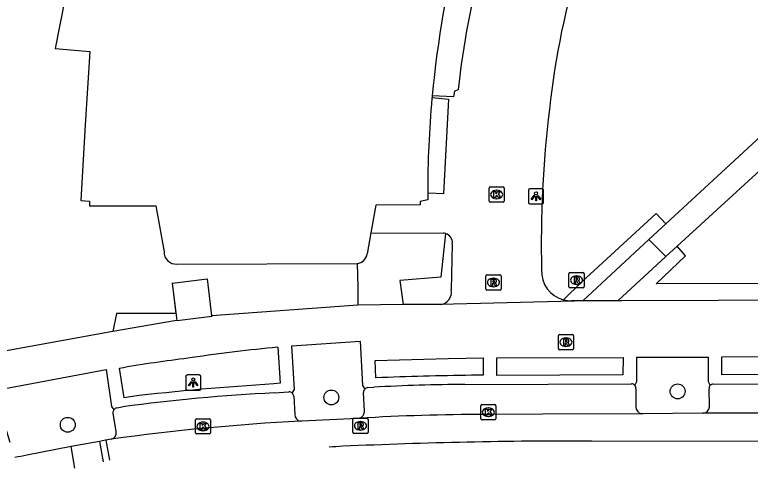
# Model space of a CAD drawing. Extents: x 159265 to 160143, y 383413 to 384319.
# Drawn here: x 160049.81 to 160098.25, y 383755.35 to 383785.23 of the extents above; entities that cross this region are included whole.
import ezdxf

# ---------------------------------------------------------------- set-up
doc = ezdxf.new("R2010")
doc.units = 0
for name, color, linetype in [('IMGEO_Boom', 7, 'Continuous'), ('IMGEO_Groenvoorziening', 7, 'Continuous'), ('IMGEO_Haag', 7, 'Continuous'), ('IMGEO_Kolk', 7, 'Continuous'), ('IMGEO_Lage_trafo', 7, 'Continuous'), ('IMGEO_Lichtpunt', 7, 'Continuous'), ('IMGEO_Pand', 7, 'Continuous'), ('IMGEO_Parkeervlak_open', 7, 'Continuous'), ('IMGEO_Rijbaan_lokaal_gesloten', 7, 'Continuous'), ('IMGEO_Rijbaan_lokaal_open', 7, 'Continuous'), ('IMGEO_Rioolput', 7, 'Continuous'), ('IMGEO_Voetpad_halfverhard', 7, 'Continuous'), ('IMGEO_Voetpad_open', 7, 'Continuous')]:
    doc.layers.add(name, color=color, linetype=linetype)

msp = doc.modelspace()

# ---------------------------------------------------------------- linework, layer by layer
at = {"layer": 'IMGEO_Boom'}
for centre in [(160070.662, 383760.017), (160093.466, 383760.414), (160053.301, 383758.216)]:
    msp.add_circle(centre, 0.489, dxfattribs=at)
at = {"layer": 'IMGEO_Groenvoorziening'}
for points in [[(160078.182, 383770.816), (160077.869, 383767.934), (160075.163, 383767.718), (160075.396, 383766.151)], [(160072.357, 383768.845), (160072.397, 383767.279), (160072.403, 383766.095)]]:
    msp.add_lwpolyline(points, dxfattribs=at)
at = {"layer": 'IMGEO_Haag'}
for points in [[(160133.763, 383773.796), (160132.826, 383773.1), (160136.739, 383768.877), (160135.904, 383768.059), (160134.071, 383767.597), (160092.056, 383767.511), (160093.98, 383769.348), (160093.432, 383769.993)], [(160092.69, 383771.451), (160092.055, 383772.143), (160087.158, 383767.623), (160085.956, 383766.445)]]:
    msp.add_lwpolyline(points, dxfattribs=at)
at = {"layer": 'IMGEO_Kolk'}
for p, q in [((160081.05, 383772.958), (160081.05, 383773.81)), ((160081.125, 383773.884), (160081.977, 383773.884)), ((160081.538, 383773.664), (160081.563, 383773.664)), ((160082.051, 383773.81), (160082.051, 383772.958)), ((160081.561, 383773.104), (160081.536, 383773.104)), ((160081.977, 383772.884), (160081.125, 383772.884)), ((160080.574, 383759.545), (160081.426, 383759.545)), ((160080.499, 383758.619), (160080.499, 383759.471)), ((160080.987, 383759.325), (160081.012, 383759.325)), ((160081.5, 383759.471), (160081.5, 383758.619)), ((160061.783, 383758.61), (160062.635, 383758.61)), ((160081.01, 383758.765), (160080.985, 383758.765)), ((160061.708, 383757.684), (160061.708, 383758.536)), ((160062.196, 383758.39), (160062.221, 383758.39)), ((160062.709, 383758.536), (160062.709, 383757.684)), ((160081.426, 383758.545), (160080.574, 383758.545)), ((160062.635, 383757.61), (160061.783, 383757.61)), ((160062.219, 383757.83), (160062.194, 383757.83))]:
    msp.add_line(p, q, dxfattribs=at)
for points in [[(160081.05, 383772.958), (160081.05, 383773.81)], [(160081.125, 383773.884), (160081.977, 383773.884)], [(160081.371, 383773.584), (160081.494, 383773.584), (160081.494, 383773.433), (160081.624, 383773.584), (160081.788, 383773.584), (160081.642, 383773.433), (160081.795, 383773.184), (160081.643, 383773.184), (160081.558, 383773.348), (160081.494, 383773.281), (160081.494, 383773.184), (160081.371, 383773.184), (160081.371, 383773.584)], [(160082.051, 383773.81), (160082.051, 383772.958)], [(160081.977, 383772.884), (160081.125, 383772.884)], [(160080.574, 383759.545), (160081.426, 383759.545)], [(160080.499, 383758.619), (160080.499, 383759.471)], [(160080.82, 383759.245), (160080.943, 383759.245), (160080.943, 383759.094), (160081.073, 383759.245), (160081.237, 383759.245), (160081.091, 383759.094), (160081.244, 383758.845), (160081.092, 383758.845), (160081.007, 383759.009), (160080.943, 383758.942), (160080.943, 383758.845), (160080.82, 383758.845), (160080.82, 383759.245)], [(160081.5, 383759.471), (160081.5, 383758.619)], [(160061.783, 383758.61), (160062.635, 383758.61)], [(160061.708, 383757.684), (160061.708, 383758.536)], [(160062.029, 383758.31), (160062.152, 383758.31), (160062.152, 383758.159), (160062.282, 383758.31), (160062.446, 383758.31), (160062.3, 383758.159), (160062.453, 383757.91), (160062.301, 383757.91), (160062.216, 383758.074), (160062.152, 383758.007), (160062.152, 383757.91), (160062.029, 383757.91), (160062.029, 383758.31)], [(160062.709, 383758.536), (160062.709, 383757.684)], [(160081.426, 383758.545), (160080.574, 383758.545)], [(160062.635, 383757.61), (160061.783, 383757.61)]]:
    msp.add_lwpolyline(points, dxfattribs=at)
for centre, start, end in [((160081.127, 383773.808), 91.552, 178.448), ((160081.127, 383773.808), 91.552, 178.448), ((160081.975, 383773.808), 1.552, 88.448), ((160081.975, 383773.808), 1.552, 88.448), ((160081.127, 383772.96), 181.552, 268.448), ((160081.127, 383772.96), 181.552, 268.448), ((160081.975, 383772.96), 271.552, 358.448), ((160081.975, 383772.96), 271.552, 358.448), ((160080.576, 383759.469), 91.552, 178.448), ((160080.576, 383759.469), 91.552, 178.448), ((160081.424, 383759.469), 1.552, 88.448), ((160081.424, 383759.469), 1.552, 88.448), ((160061.785, 383758.534), 91.552, 178.448), ((160061.785, 383758.534), 91.552, 178.448), ((160062.633, 383758.534), 1.552, 88.448), ((160062.633, 383758.534), 1.552, 88.448), ((160080.576, 383758.621), 181.552, 268.448), ((160080.576, 383758.621), 181.552, 268.448), ((160081.424, 383758.621), 271.552, 358.448), ((160081.424, 383758.621), 271.552, 358.448), ((160061.785, 383757.686), 181.552, 268.448), ((160061.785, 383757.686), 181.552, 268.448), ((160062.633, 383757.686), 271.552, 358.448), ((160062.633, 383757.686), 271.552, 358.448)]:
    msp.add_arc(centre, 0.0765, start, end, dxfattribs=at)
for centre, major_axis, ratio, start_param, end_param in [((160081.537, 383773.384), (-0.387, 0.002), 0.722429, 4.712389, 7.853982), ((160081.562, 383773.384), (-0.39, 0.002), 0.717154, 1.570796, 4.712389), ((160080.986, 383759.045), (-0.387, 0.002), 0.722429, 4.712389, 7.853982), ((160081.011, 383759.045), (-0.39, 0.002), 0.717154, 1.570796, 4.712389), ((160062.195, 383758.11), (-0.387, 0.002), 0.722429, 4.712389, 7.853982), ((160062.22, 383758.11), (-0.39, 0.002), 0.717154, 1.570796, 4.712389)]:
    msp.add_ellipse(centre, major_axis=major_axis, ratio=ratio, start_param=start_param, end_param=end_param, dxfattribs=at)
at = {"layer": 'IMGEO_Lage_trafo'}
for points in [[(160060.205, 383767.544), (160060.204, 383767.552), (160062.482, 383767.831), (160062.777, 383765.394)], [(160060.499, 383765.095), (160060.205, 383767.544)], [(160062.777, 383765.394), (160062.784, 383765.34), (160060.502, 383765.067), (160060.499, 383765.095)]]:
    msp.add_lwpolyline(points, dxfattribs=at)
at = {"layer": 'IMGEO_Lichtpunt'}
for p, q in [((160083.644, 383773.668), (160083.644, 383772.861)), ((160083.644, 383773.668), (160083.644, 383772.861)), ((160084.546, 383773.763), (160083.738, 383773.763)), ((160084.546, 383773.763), (160083.738, 383773.763)), ((160084.64, 383772.861), (160084.64, 383773.668)), ((160084.64, 383772.861), (160084.64, 383773.668)), ((160083.738, 383772.767), (160084.546, 383772.767)), ((160083.738, 383772.767), (160084.546, 383772.767)), ((160061.968, 383761.496), (160061.16, 383761.496)), ((160061.968, 383761.496), (160061.16, 383761.496)), ((160061.066, 383761.401), (160061.066, 383760.594)), ((160061.066, 383761.401), (160061.066, 383760.594)), ((160062.062, 383760.594), (160062.062, 383761.401)), ((160062.062, 383760.594), (160062.062, 383761.401)), ((160061.16, 383760.5), (160061.968, 383760.5)), ((160061.16, 383760.5), (160061.968, 383760.5))]:
    msp.add_line(p, q, dxfattribs=at)
for points in [[(160084.018, 383773.332), (160084.057, 383773.304), (160083.869, 383773.042), (160083.831, 383773.069), (160084.018, 383773.332)], [(160084.12, 383773.284), (160084.167, 383773.284), (160084.167, 383772.962), (160084.12, 383772.962), (160084.12, 383773.284)], [(160084.23, 383773.304), (160084.268, 383773.331), (160084.455, 383773.069), (160084.416, 383773.041), (160084.23, 383773.304)], [(160061.44, 383761.065), (160061.479, 383761.037), (160061.291, 383760.775), (160061.253, 383760.802), (160061.44, 383761.065)], [(160061.542, 383761.017), (160061.589, 383761.017), (160061.589, 383760.695), (160061.542, 383760.695), (160061.542, 383761.017)], [(160061.652, 383761.037), (160061.69, 383761.064), (160061.877, 383760.802), (160061.838, 383760.774), (160061.652, 383761.037)]]:
    msp.add_lwpolyline(points, dxfattribs=at)
for centre in [(160084.143, 383773.466), (160061.565, 383761.199)]:
    msp.add_circle(centre, 0.0994, dxfattribs=at)
for centre, start, end in [((160083.738, 383773.668), 90, 180), ((160083.738, 383773.668), 90, 180), ((160084.546, 383773.668), 0, 90), ((160084.546, 383773.668), 0, 90), ((160083.738, 383772.861), 180, 270), ((160083.738, 383772.861), 180, 270), ((160084.546, 383772.861), 270, 0), ((160084.546, 383772.861), 270, 360), ((160061.16, 383761.401), 90, 180), ((160061.16, 383761.401), 90, 180), ((160061.968, 383761.401), 0, 90), ((160061.968, 383761.401), 0, 90), ((160061.16, 383760.594), 180, 270), ((160061.16, 383760.594), 180, 270), ((160061.968, 383760.594), 270, 0), ((160061.968, 383760.594), 270, 360)]:
    msp.add_arc(centre, 0.0946, start, end, dxfattribs=at)
at = {"layer": 'IMGEO_Pand'}
for points in [[(159992.595, 383835.195), (160000.022, 383831.198), (160027.491, 383816.416), (160026.227, 383813.961), (160033.144, 383810.211), (160034.472, 383812.599), (160050.306, 383804.086), (160050.952, 383805.291), (160058.577, 383801.316), (160057.915, 383798.988), (160055.712, 383799.6), (160053.434, 383787.918), (160052.477, 383783.01), (160054.744, 383782.801), (160054.452, 383777.987), (160054.152, 383772.996), (160054.726, 383772.953), (160054.726, 383772.646), (160059.099, 383772.648), (160059.647, 383769.609)], [(160077.305, 383779.892), (160077.295, 383779.783)], [(160077.295, 383779.783), (160077.289, 383779.725)], [(160077.01, 383773.475), (160077.012, 383773.03), (160076.516, 383772.936), (160076.515, 383772.717), (160073.582, 383772.695), (160073.262, 383770.855)], [(160073.262, 383770.855), (160073.021, 383769.473)], [(160060.483, 383768.805), (160072.357, 383768.845)]]:
    msp.add_lwpolyline(points, dxfattribs=at)
for centre, radius, start, end in [((160145.465, 383773.572), 68.453, 156.29731, 174.70227), ((160144.865, 383773.577), 67.855, 174.80174, 180.08628), ((160060.423, 383769.579), 0.776, 177.7767, 274.4589), ((160072.286, 383769.585), 0.743, 275.4739, 351.334)]:
    msp.add_arc(centre, radius, start, end, dxfattribs=at)
at = {"layer": 'IMGEO_Parkeervlak_open'}
for points in [[(160090.723, 383760.588), (160090.717, 383759.402)], [(160095.557, 383759.4), (160095.536, 383760.598)], [(160068.186, 383760.093), (160068.258, 383758.881)], [(160072.847, 383759.114), (160072.773, 383760.353)], [(160056.48, 383757.763), (160056.28, 383758.981)]]:
    msp.add_lwpolyline(points, dxfattribs=at)
for centre, radius, start, end in [((160073.143, 383760.31), 0.372, 136.2336, 173.4412), ((160090.404, 383760.604), 0.319, 357.1178, 38.7946), ((160095.815, 383760.612), 0.279, 136.6143, 182.8845), ((160067.868, 383760.068), 0.319, 4.4854, 45.6719), ((160056.605, 383759.012), 0.327, 142.7832, 185.5244), ((160072.368, 383759.106), 0.479, 287.6002, 0.905), ((160091.201, 383759.413), 0.484, 181.2556, 255.8811), ((160095.103, 383759.426), 0.455, 278.0181, 356.7538), ((160068.694, 383758.883), 0.436, 180.3092, 260.2717), ((160056.049, 383757.689), 0.438, 285.5285, 9.7986)]:
    msp.add_arc(centre, radius, start, end, dxfattribs=at)
at = {"layer": 'IMGEO_Rijbaan_lokaal_gesloten'}
for points in [[(160087.79, 383757.142), (160131.744, 383757.205), (160131.711, 383759.048)], [(160131.512, 383759.047), (160110.455, 383758.987), (160095.166, 383758.975)], [(160072.513, 383758.65), (160072.413, 383758.629), (160068.717, 383758.448), (160068.62, 383758.454)], [(160091.083, 383758.943), (160084.588, 383758.917), (160080.749, 383758.895)], [(160095.166, 383758.975), (160095.101, 383758.971), (160091.166, 383758.929), (160091.083, 383758.943)], [(160056.166, 383757.267), (160055.814, 383757.201)], [(160055.814, 383757.201), (160056.05, 383755.879)], [(160053.517, 383756.783), (160050.611, 383756.209)]]:
    msp.add_lwpolyline(points, dxfattribs=at)
for centre, radius, start, end in [((160080.855, 383616.782), 142.113, 90.04268, 93.36512), ((160076.178, 383613.227), 145.424, 92.97919, 97.90972), ((160086.563, 383426.778), 330.366, 89.78718, 92.62735), ((160079.801, 383586.966), 170.038, 92.82556, 93.13312), ((160059.814, 383703.535), 53.472, 99.9103, 100.7871)]:
    msp.add_arc(centre, radius, start, end, dxfattribs=at)
at = {"layer": 'IMGEO_Rijbaan_lokaal_open'}
for points in [[(160055.387, 383757.123), (160053.517, 383756.783)], [(160055.814, 383757.201), (160055.791, 383757.197), (160055.387, 383757.123)], [(160055.387, 383757.123), (160055.636, 383755.783)], [(160053.776, 383755.35), (160053.517, 383756.783)]]:
    msp.add_lwpolyline(points, dxfattribs=at)
at = {"layer": 'IMGEO_Rioolput'}
for p, q in [((160086.386, 383768.244), (160087.238, 383768.244)), ((160080.836, 383767.165), (160080.836, 383768.017)), ((160080.911, 383768.091), (160081.763, 383768.091)), ((160081.324, 383767.871), (160081.349, 383767.871)), ((160081.837, 383768.017), (160081.837, 383767.165)), ((160086.311, 383767.318), (160086.311, 383768.17)), ((160086.799, 383768.024), (160086.824, 383768.024)), ((160087.312, 383768.17), (160087.312, 383767.318)), ((160081.347, 383767.311), (160081.322, 383767.311)), ((160086.822, 383767.464), (160086.797, 383767.464)), ((160081.763, 383767.091), (160080.911, 383767.091)), ((160087.238, 383767.244), (160086.386, 383767.244)), ((160085.613, 383763.235), (160085.613, 383764.087)), ((160085.688, 383764.161), (160086.54, 383764.161)), ((160086.101, 383763.941), (160086.126, 383763.941)), ((160086.614, 383764.087), (160086.614, 383763.235)), ((160086.54, 383763.161), (160085.688, 383763.161)), ((160086.124, 383763.381), (160086.099, 383763.381)), ((160072.078, 383757.723), (160072.078, 383758.575)), ((160072.153, 383758.649), (160073.005, 383758.649)), ((160073.079, 383758.575), (160073.079, 383757.723)), ((160072.566, 383758.429), (160072.591, 383758.429)), ((160073.005, 383757.649), (160072.153, 383757.649)), ((160072.589, 383757.869), (160072.564, 383757.869))]:
    msp.add_line(p, q, dxfattribs=at)
for points in [[(160086.386, 383768.244), (160087.238, 383768.244)], [(160080.836, 383767.165), (160080.836, 383768.017)], [(160080.911, 383768.091), (160081.763, 383768.091)], [(160081.425, 383767.789), (160081.173, 383767.791), (160081.173, 383767.391)], [(160081.837, 383768.017), (160081.837, 383767.165)], [(160086.311, 383767.318), (160086.311, 383768.17)], [(160086.9, 383767.942), (160086.648, 383767.944), (160086.648, 383767.544)], [(160086.826, 383767.863), (160086.772, 383767.863), (160086.772, 383767.782)], [(160086.772, 383767.782), (160086.824, 383767.782)], [(160087.312, 383768.17), (160087.312, 383767.318)], [(160081.173, 383767.391), (160081.297, 383767.391), (160081.297, 383767.553), (160081.308, 383767.553)], [(160081.351, 383767.71), (160081.297, 383767.71), (160081.297, 383767.629)], [(160081.297, 383767.629), (160081.349, 383767.629)], [(160081.355, 383767.524), (160081.426, 383767.391), (160081.566, 383767.391), (160081.501, 383767.517)], [(160086.648, 383767.544), (160086.772, 383767.544), (160086.772, 383767.706), (160086.783, 383767.706)], [(160086.83, 383767.677), (160086.901, 383767.544), (160087.041, 383767.544), (160086.976, 383767.67)], [(160081.763, 383767.091), (160080.911, 383767.091)], [(160087.238, 383767.244), (160086.386, 383767.244)], [(160085.613, 383763.235), (160085.613, 383764.087)], [(160085.688, 383764.161), (160086.54, 383764.161)], [(160086.614, 383764.087), (160086.614, 383763.235)], [(160086.202, 383763.859), (160085.95, 383763.861), (160085.95, 383763.461)], [(160085.95, 383763.461), (160086.074, 383763.461), (160086.074, 383763.623), (160086.085, 383763.623)], [(160086.128, 383763.78), (160086.074, 383763.78), (160086.074, 383763.699)], [(160086.074, 383763.699), (160086.126, 383763.699)], [(160086.132, 383763.594), (160086.203, 383763.461), (160086.343, 383763.461), (160086.278, 383763.587)], [(160086.54, 383763.161), (160085.688, 383763.161)], [(160072.078, 383757.723), (160072.078, 383758.575)], [(160072.153, 383758.649), (160073.005, 383758.649)], [(160073.079, 383758.575), (160073.079, 383757.723)], [(160072.667, 383758.347), (160072.415, 383758.349), (160072.415, 383757.949)], [(160072.415, 383757.949), (160072.539, 383757.949), (160072.539, 383758.111), (160072.55, 383758.111)], [(160072.593, 383758.268), (160072.539, 383758.268), (160072.539, 383758.187)], [(160072.539, 383758.187), (160072.591, 383758.187)], [(160072.597, 383758.082), (160072.668, 383757.949), (160072.808, 383757.949), (160072.743, 383758.075)], [(160073.005, 383757.649), (160072.153, 383757.649)]]:
    msp.add_lwpolyline(points, dxfattribs=at)
for centre, radius, start, end in [((160086.388, 383768.168), 0.0765, 91.552, 178.448), ((160086.388, 383768.168), 0.0765, 91.552, 178.448), ((160087.236, 383768.168), 0.0765, 1.552, 88.448), ((160087.236, 383768.168), 0.0765, 1.552, 88.448), ((160080.913, 383768.015), 0.0765, 91.552, 178.448), ((160080.913, 383768.015), 0.0765, 91.552, 178.448), ((160081.424, 383767.679), 0.109, 350.3612, 89.416), ((160081.761, 383768.015), 0.0765, 1.552, 88.448), ((160081.761, 383768.015), 0.0765, 1.552, 88.448), ((160086.808, 383767.971), 0.19, 274.7715, 282.9687), ((160086.832, 383767.767), 0.0964, 77.0061, 93.1865), ((160086.846, 383767.824), 0.0378, 276.6634, 79.6772), ((160086.899, 383767.832), 0.109, 350.3612, 89.416), ((160086.897, 383767.832), 0.112, 277.5842, 350.9817), ((160081.307, 383767.5), 0.0533, 26.0293, 88.6989), ((160081.333, 383767.818), 0.19, 274.7715, 282.9687), ((160081.357, 383767.614), 0.0964, 77.0061, 93.1865), ((160081.371, 383767.671), 0.0378, 276.6634, 79.6772), ((160081.422, 383767.679), 0.112, 277.5842, 350.9817), ((160081.406, 383767.464), 0.108, 29.5134, 73.7905), ((160086.388, 383767.32), 0.0765, 181.552, 268.448), ((160086.388, 383767.32), 0.0765, 181.552, 268.448), ((160086.782, 383767.653), 0.0533, 26.0293, 88.6989), ((160086.881, 383767.617), 0.108, 29.5134, 73.7905), ((160087.236, 383767.32), 0.0765, 271.552, 358.448), ((160087.236, 383767.32), 0.0765, 271.552, 358.448), ((160080.913, 383767.167), 0.0765, 181.552, 268.448), ((160080.913, 383767.167), 0.0765, 181.552, 268.448), ((160081.761, 383767.167), 0.0765, 271.552, 358.448), ((160081.761, 383767.167), 0.0765, 271.552, 358.448), ((160085.69, 383764.085), 0.0765, 91.552, 178.448), ((160085.69, 383764.085), 0.0765, 91.552, 178.448), ((160086.538, 383764.085), 0.0765, 1.552, 88.448), ((160086.538, 383764.085), 0.0765, 1.552, 88.448), ((160086.084, 383763.57), 0.0533, 26.0293, 88.6989), ((160086.11, 383763.888), 0.19, 274.7715, 282.9687), ((160086.134, 383763.684), 0.0964, 77.0061, 93.1865), ((160086.148, 383763.741), 0.0378, 276.6634, 79.6772), ((160086.201, 383763.749), 0.109, 350.3612, 89.416), ((160086.199, 383763.749), 0.112, 277.5842, 350.9817), ((160086.183, 383763.534), 0.108, 29.5134, 73.7905), ((160085.69, 383763.237), 0.0765, 181.552, 268.448), ((160085.69, 383763.237), 0.0765, 181.552, 268.448), ((160086.538, 383763.237), 0.0765, 271.552, 358.448), ((160086.538, 383763.237), 0.0765, 271.552, 358.448), ((160072.155, 383758.573), 0.0765, 91.552, 178.448), ((160072.155, 383758.573), 0.0765, 91.552, 178.448), ((160073.003, 383758.573), 0.0765, 1.552, 88.448), ((160073.003, 383758.573), 0.0765, 1.552, 88.448), ((160072.549, 383758.058), 0.0533, 26.0293, 88.6989), ((160072.575, 383758.376), 0.19, 274.7715, 282.9687), ((160072.599, 383758.172), 0.0964, 77.0061, 93.1865), ((160072.613, 383758.229), 0.0378, 276.6634, 79.6772), ((160072.666, 383758.237), 0.109, 350.3612, 89.416), ((160072.664, 383758.237), 0.112, 277.5842, 350.9817), ((160072.648, 383758.022), 0.108, 29.5134, 73.7905), ((160072.155, 383757.725), 0.0765, 181.552, 268.448), ((160072.155, 383757.725), 0.0765, 181.552, 268.448), ((160073.003, 383757.725), 0.0765, 271.552, 358.448), ((160073.003, 383757.725), 0.0765, 271.552, 358.448)]:
    msp.add_arc(centre, radius, start, end, dxfattribs=at)
for centre, major_axis, ratio, start_param, end_param in [((160081.323, 383767.591), (-0.387, 0.002), 0.722429, 4.712389, 7.853982), ((160081.348, 383767.591), (-0.39, 0.002), 0.717154, 1.570796, 4.712389), ((160086.798, 383767.744), (-0.387, 0.002), 0.722429, 4.712389, 7.853982), ((160086.823, 383767.744), (-0.39, 0.002), 0.717154, 1.570796, 4.712389), ((160086.1, 383763.661), (-0.387, 0.002), 0.722429, 4.712389, 7.853982), ((160086.125, 383763.661), (-0.39, 0.002), 0.717154, 1.570796, 4.712389), ((160072.565, 383758.149), (-0.387, 0.002), 0.722429, 4.712389, 7.853982), ((160072.59, 383758.149), (-0.39, 0.002), 0.717154, 1.570796, 4.712389)]:
    msp.add_ellipse(centre, major_axis=major_axis, ratio=ratio, start_param=start_param, end_param=end_param, dxfattribs=at)
at = {"layer": 'IMGEO_Voetpad_halfverhard'}
for points in [[(160092.69, 383771.451), (160107.438, 383785.06)], [(160093.432, 383769.993), (160108.532, 383783.819)], [(160091.574, 383770.415), (160092.69, 383771.451)], [(160092.695, 383769.312), (160093.432, 383769.993)]]:
    msp.add_lwpolyline(points, dxfattribs=at)
at = {"layer": 'IMGEO_Voetpad_open'}
for points in [[(160079.021, 383780.279), (160078.782, 383780.193), (160078.702, 383779.815), (160077.305, 383779.892)], [(160077.295, 383779.783), (160078.387, 383779.66), (160078.048, 383773.428), (160077.01, 383773.475)], [(160073.262, 383770.855), (160078.047, 383770.839)], [(160087.229, 383766.383), (160091.574, 383770.415)], [(160091.574, 383770.415), (160092.695, 383769.312)], [(160078.627, 383770.139), (160078.554, 383767.099)], [(160092.695, 383769.312), (160089.529, 383766.386)], [(160060.205, 383767.544), (160060.174, 383767.54), (160060.41, 383765.543), (160056.519, 383765.546), (160056.274, 383764.372)], [(160087.229, 383766.383), (160086.646, 383766.354), (160077.835, 383766.14), (160077.824, 383766.14)], [(160087.229, 383766.383), (160086.48, 383766.382)], [(160089.529, 383766.386), (160087.229, 383766.383)], [(160134.171, 383766.525), (160089.785, 383766.386), (160089.529, 383766.386)], [(160072.403, 383766.095), (160062.777, 383765.394)], [(160075.396, 383766.151), (160072.403, 383766.095)], [(160077.824, 383766.14), (160075.396, 383766.151)], [(160060.499, 383765.095), (160060.463, 383765.09), (160056.274, 383764.372)], [(160056.274, 383764.372), (160049.134, 383763.066)], [(160068.091, 383760.296), (160068.238, 383760.548), (160068.05, 383763.42), (160072.556, 383763.719), (160072.703, 383760.799), (160072.874, 383760.568)], [(160067.142, 383763.324), (160067.291, 383760.949)], [(160073.985, 383761.321), (160073.586, 383761.303), (160073.541, 383762.458), (160078.348, 383762.575), (160080.659, 383762.623), (160080.659, 383761.493)], [(160089.887, 383762.64), (160089.867, 383761.504), (160081.568, 383761.472), (160081.553, 383762.621), (160089.887, 383762.64)], [(160090.653, 383760.804), (160090.781, 383761.067), (160090.789, 383762.676), (160095.481, 383762.667), (160095.474, 383761.076), (160095.612, 383760.804)], [(160106.481, 383762.711), (160106.461, 383761.533), (160096.389, 383761.507), (160096.39, 383762.687), (160106.481, 383762.711)], [(160057.412, 383760.065), (160057.01, 383760.002), (160056.713, 383761.955), (160057.101, 383762.02)], [(160049.504, 383757.052), (160048.463, 383760.467), (160055.821, 383761.849), (160056.19, 383759.421), (160056.345, 383759.21)], [(160080.659, 383761.493), (160080.281, 383761.484)], [(160095.816, 383760.892), (160130.796, 383761.017)], [(160067.291, 383760.949), (160066.868, 383760.905)], [(160073.05, 383760.67), (160073.466, 383760.689)], [(160079.445, 383760.871), (160090.434, 383760.923)], [(160066.898, 383760.313), (160067.862, 383760.385)], [(160056.526, 383759.329), (160056.914, 383759.403)]]:
    msp.add_lwpolyline(points, dxfattribs=at)
for centre, radius, start, end in [((160133.803, 383774.542), 55.082, 155.4071, 174.0212), ((160140.187, 383772.971), 55.49, 163.0312, 173.7689), ((160157.764, 383770.118), 73.278, 173.04253, 181.32511), ((160078.003, 383770.175), 0.665, 74.4218, 86.2408), ((160078.01, 383770.218), 0.622, 352.6988, 73.936), ((160086.448, 383768.327), 1.945, 177.1654, 255.3599), ((160077.773, 383766.936), 0.798, 273.646, 11.7965), ((160086.45, 383768.346), 1.964, 255.422, 270.8666), ((160076.85, 383659.219), 104.556, 95.3273, 98.44854), ((160081.165, 383607.826), 156.061, 97.24358, 98.87032), ((160083.549, 383513.563), 247.943, 90.75531, 92.21074), ((160076.126, 383603.039), 158.138, 93.35637, 96.79644), ((160073.145, 383760.303), 0.379, 104.5387, 135.6498), ((160079.769, 383651.913), 108.959, 90.17059, 93.31648), ((160090.406, 383760.61), 0.315, 38.1428, 84.8197), ((160095.816, 383760.611), 0.281, 90.0898, 136.5783), ((160072.883, 383639.426), 121.035, 92.83428, 97.58148), ((160067.873, 383760.075), 0.31, 45.4458, 92.0773), ((160056.602, 383759.016), 0.323, 103.7109, 142.9356)]:
    msp.add_arc(centre, radius, start, end, dxfattribs=at)

doc.saveas('drawing.dxf')
